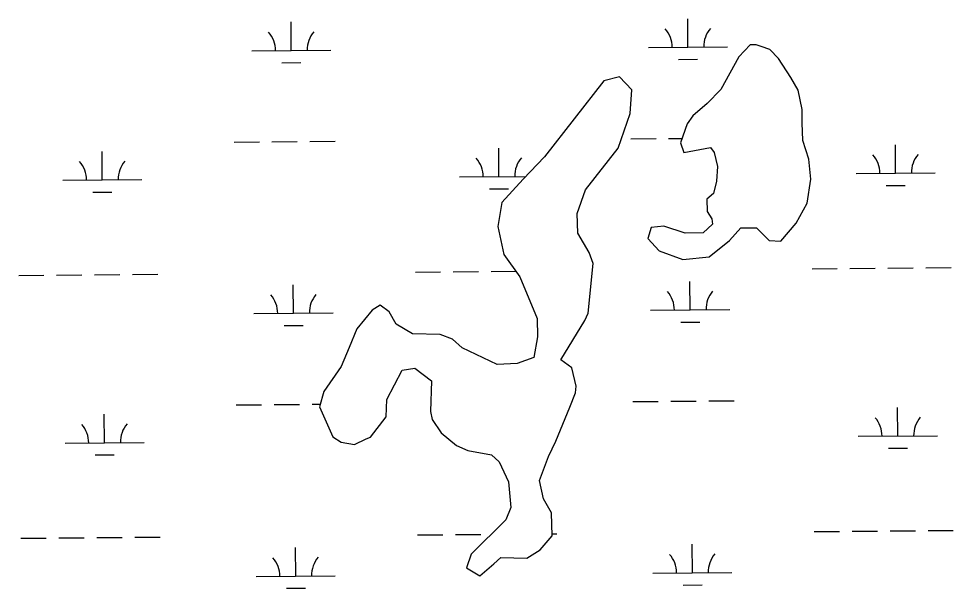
# Model space of a CAD drawing. Extents: x 3568792 to 3606828, y 529143 to 554785.
# Drawn here: x 3588164 to 3589347, y 548590 to 549311 of the extents above; entities that cross this region are included whole.
import ezdxf

# ---------------------------------------------------------------- set-up
doc = ezdxf.new("R2010")
doc.units = 0
doc.layers.add('V-TOPO-SHOR', color=7, linetype='Continuous')
doc.layers.add('V-WETL-SWMP', color=7, linetype='Continuous')

msp = doc.modelspace()

# ---------------------------------------------------------------- linework, layer by layer
at = {"layer": 'V-TOPO-SHOR'}
for p, q in [((3589089.9, 549277.6), (3589075.6, 549262.8)), ((3589097.2, 549277.6), (3589089.9, 549277.6)), ((3589103.7, 549275.6), (3589097.2, 549277.6)), ((3589114.8, 549272), (3589103.7, 549275.6)), ((3589075.6, 549262.8), (3589052.7, 549221.4)), ((3589125.6, 549260.5), (3589114.8, 549272)), ((3589141.2, 549236.4), (3589125.6, 549260.5)), ((3588904.6, 549232.3), (3588829.6, 549135.9)), ((3588924.3, 549237.3), (3588904.6, 549232.3)), ((3588940.1, 549220.8), (3588924.3, 549237.3)), ((3589150.5, 549220.5), (3589141.2, 549236.4)), ((3588938, 549190.9), (3588940.1, 549220.8)), ((3589052.7, 549221.4), (3589035.4, 549203.4)), ((3589155.5, 549196), (3589150.5, 549220.5)), ((3589035.4, 549203.4), (3589017.3, 549188.1)), ((3588922.6, 549147.1), (3588938, 549190.9)), ((3589155.6, 549179.2), (3589155.5, 549196)), ((3589017.3, 549188.1), (3589009.9, 549177.8)), ((3589156.5, 549156.9), (3589155.6, 549179.2)), ((3589009.9, 549177.8), (3589001.5, 549153.9)), ((3589164.1, 549133.2), (3589156.5, 549156.9)), ((3588881.4, 549094.2), (3588922.6, 549147.1)), ((3589001.5, 549153.9), (3589006, 549141.7)), ((3589006, 549141.7), (3589039.5, 549147.9)), ((3589039.5, 549147.9), (3589044.1, 549141.6)), ((3588829.6, 549135.9), (3588802.4, 549107.6)), ((3589044.1, 549141.6), (3589048.3, 549123.6)), ((3589166.3, 549107.6), (3589164.1, 549133.2)), ((3589048.3, 549123.6), (3589047, 549105.2)), ((3588802.4, 549107.6), (3588775.5, 549078.3)), ((3589162, 549077.5), (3589166.3, 549107.6)), ((3589047, 549105.2), (3589043.3, 549089.4)), ((3588870.8, 549064.1), (3588881.4, 549094.2)), ((3589043.3, 549089.4), (3589034.8, 549082.4)), ((3588775.5, 549078.3), (3588770.3, 549047.9)), ((3589034.8, 549082.4), (3589035.5, 549066.7)), ((3589147.9, 549052), (3589162, 549077.5)), ((3588871.6, 549039.3), (3588870.8, 549064.1)), ((3589035.5, 549066.7), (3589041.4, 549057.6)), ((3589042.2, 549050.6), (3589030.1, 549039.8)), ((3589041.4, 549057.6), (3589042.2, 549050.6)), ((3589128.4, 549029.1), (3589147.9, 549052)), ((3588770.3, 549047.9), (3588778.1, 549012.5)), ((3588886.1, 549014.7), (3588871.6, 549039.3)), ((3588964.4, 549046.6), (3588960.4, 549032.8)), ((3588980.7, 549048.1), (3588964.4, 549046.6)), ((3589007.5, 549039.5), (3588980.7, 549048.1)), ((3589030.1, 549039.8), (3589007.5, 549039.5)), ((3589063.4, 549030), (3589078, 549046.2)), ((3589078, 549046.2), (3589097.6, 549046.3)), ((3589097.6, 549046.3), (3589113.7, 549030.3)), ((3588960.4, 549032.8), (3588974.7, 549016.9)), ((3589038, 549009.6), (3589063.4, 549030)), ((3589113.7, 549030.3), (3589128.4, 549029.1)), ((3588891.1, 549000.8), (3588886.1, 549014.7)), ((3588974.7, 549016.9), (3589004.5, 549006.1)), ((3588778.1, 549012.5), (3588798.3, 548984)), ((3589004.5, 549006.1), (3589038, 549009.6)), ((3588884.6, 548938.1), (3588891.1, 549000.8)), ((3588798.3, 548984), (3588820.4, 548931.3)), ((3588621.5, 548948.1), (3588611.4, 548941.7)), ((3588632.9, 548939.6), (3588621.5, 548948.1)), ((3588611.4, 548941.7), (3588591.9, 548918.2)), ((3588641.7, 548924.3), (3588632.9, 548939.6)), ((3588820.4, 548931.3), (3588820.7, 548908)), ((3588880.7, 548928.9), (3588884.6, 548938.1)), ((3588662.5, 548912.1), (3588641.7, 548924.3)), ((3588850.3, 548878.9), (3588880.7, 548928.9)), ((3588591.9, 548918.2), (3588582.5, 548894.6)), ((3588697.3, 548911), (3588662.5, 548912.1)), ((3588713.3, 548905.4), (3588697.3, 548911)), ((3588820.7, 548908), (3588816.1, 548882.2)), ((3588725.2, 548894.2), (3588713.3, 548905.4)), ((3588582.5, 548894.6), (3588572.2, 548870.5)), ((3588769.5, 548873.1), (3588725.2, 548894.2)), ((3588794.8, 548874.5), (3588769.5, 548873.1)), ((3588816.1, 548882.2), (3588794.8, 548874.5)), ((3588864.1, 548868.7), (3588850.3, 548878.9)), ((3588572.2, 548870.5), (3588550.2, 548838.9)), ((3588630, 548828.7), (3588649.6, 548866)), ((3588649.6, 548866), (3588665.4, 548868.3)), ((3588665.4, 548868.3), (3588686.7, 548852.4)), ((3588869.6, 548845.6), (3588864.1, 548868.7)), ((3588686.7, 548852.4), (3588685.3, 548813.8)), ((3588550.2, 548838.9), (3588544.8, 548819.4)), ((3588861.7, 548819.3), (3588868.7, 548837.1)), ((3588868.7, 548837.1), (3588869.6, 548845.6)), ((3588629, 548807), (3588630, 548828.7)), ((3588544.8, 548819.4), (3588561.6, 548781.5)), ((3588685.3, 548813.8), (3588687.4, 548803.4)), ((3588844, 548776.2), (3588861.7, 548819.3)), ((3588609.4, 548781.1), (3588629, 548807)), ((3588687.4, 548803.4), (3588698.9, 548786.5)), ((3588561.6, 548781.5), (3588572.1, 548774.9)), ((3588589, 548771.7), (3588603.7, 548778.9)), ((3588603.7, 548778.9), (3588609.4, 548781.1)), ((3588698.9, 548786.5), (3588718.3, 548770.8)), ((3588572.1, 548774.9), (3588589, 548771.7)), ((3588718.3, 548770.8), (3588732.4, 548764.2)), ((3588834.5, 548756.7), (3588844, 548776.2)), ((3588732.4, 548764.2), (3588762.3, 548758.7)), ((3588762.3, 548758.7), (3588772.2, 548749.9)), ((3588823.1, 548726.1), (3588834.5, 548756.7)), ((3588772.2, 548749.9), (3588784, 548724.6)), ((3588784, 548724.6), (3588786.7, 548691.9)), ((3588828.1, 548703), (3588823.1, 548726.1)), ((3588838.2, 548685.2), (3588828.1, 548703)), ((3588786.7, 548691.9), (3588780.5, 548676.5)), ((3588839.1, 548656.1), (3588838.2, 548685.2)), ((3588780.5, 548676.5), (3588736.9, 548633.1)), ((3588824.2, 548638.6), (3588839.1, 548656.1)), ((3588807, 548627.9), (3588824.2, 548638.6)), ((3588736.9, 548633.1), (3588730.8, 548615.8)), ((3588765.3, 548620.9), (3588774.1, 548629)), ((3588774.1, 548629), (3588807, 548627.9)), ((3588730.8, 548615.8), (3588747.8, 548605.8)), ((3588747.8, 548605.8), (3588765.3, 548620.9))]:
    msp.add_line(p, q, dxfattribs=at)
at = {"layer": 'V-WETL-SWMP'}
for p, q in [((3589011, 549274.9), (3589010.7, 549310.9)), ((3588509.1, 549270.7), (3588508.8, 549306.7)), ((3588961, 549274.5), (3589061, 549275.3)), ((3589089.9, 549277.6), (3589075.6, 549262.8)), ((3589097.2, 549277.6), (3589089.9, 549277.6)), ((3589103.7, 549275.6), (3589097.2, 549277.6)), ((3589114.8, 549272), (3589103.7, 549275.6)), ((3588459.1, 549270.2), (3588559.1, 549271.1)), ((3589075.6, 549262.8), (3589052.7, 549221.4)), ((3589125.6, 549260.5), (3589114.8, 549272)), ((3588497.2, 549255.1), (3588521.2, 549255.3)), ((3588999.1, 549259.4), (3589023.1, 549259.6)), ((3589141.2, 549236.4), (3589125.6, 549260.5)), ((3588904.6, 549232.3), (3588829.6, 549135.9)), ((3588924.3, 549237.3), (3588904.6, 549232.3)), ((3588940.1, 549220.8), (3588924.3, 549237.3)), ((3589150.5, 549220.5), (3589141.2, 549236.4)), ((3588938, 549190.9), (3588940.1, 549220.8)), ((3589052.7, 549221.4), (3589035.4, 549203.4)), ((3589155.5, 549196), (3589150.5, 549220.5)), ((3589035.4, 549203.4), (3589017.3, 549188.1)), ((3588922.6, 549147.1), (3588938, 549190.9)), ((3589155.6, 549179.2), (3589155.5, 549196)), ((3589017.3, 549188.1), (3589009.9, 549177.8)), ((3589156.5, 549156.9), (3589155.6, 549179.2)), ((3589009.9, 549177.8), (3589001.5, 549153.9)), ((3588436.7, 549154.6), (3588468.7, 549154.9)), ((3588484.7, 549155), (3588516.7, 549155.3)), ((3588532.7, 549155.4), (3588564.7, 549155.7)), ((3588938.6, 549158.8), (3588970.6, 549159.1)), ((3588986.6, 549159.3), (3589003.4, 549159.4)), ((3589164.1, 549133.2), (3589156.5, 549156.9)), ((3588771.9, 549111), (3588771.6, 549147)), ((3588881.4, 549094.2), (3588922.6, 549147.1)), ((3589001.5, 549153.9), (3589006, 549141.7)), ((3589006, 549141.7), (3589039.5, 549147.9)), ((3589039.5, 549147.9), (3589044.1, 549141.6)), ((3589273.8, 549115.2), (3589273.5, 549151.2)), ((3588270, 549106.8), (3588269.7, 549142.8)), ((3588829.6, 549135.9), (3588802.4, 549107.6)), ((3589044.1, 549141.6), (3589048.3, 549123.6)), ((3589166.3, 549107.6), (3589164.1, 549133.2)), ((3589048.3, 549123.6), (3589047, 549105.2)), ((3588721.9, 549110.6), (3588805.9, 549111.3)), ((3588802.4, 549107.6), (3588775.5, 549078.3)), ((3589162, 549077.5), (3589166.3, 549107.6)), ((3589223.8, 549114.8), (3589323.8, 549115.7)), ((3588220, 549106.4), (3588320, 549107.2)), ((3589047, 549105.2), (3589043.3, 549089.4)), ((3589261.9, 549099.7), (3589285.9, 549099.9)), ((3588258.2, 549091.2), (3588282.2, 549091.4)), ((3588760, 549095.5), (3588784, 549095.7)), ((3588870.8, 549064.1), (3588881.4, 549094.2)), ((3589043.3, 549089.4), (3589034.8, 549082.4)), ((3588775.5, 549078.3), (3588770.3, 549047.9)), ((3589034.8, 549082.4), (3589035.5, 549066.7)), ((3589147.9, 549052), (3589162, 549077.5)), ((3588871.6, 549039.3), (3588870.8, 549064.1)), ((3589035.5, 549066.7), (3589041.4, 549057.6)), ((3589042.2, 549050.6), (3589030.1, 549039.8)), ((3589041.4, 549057.6), (3589042.2, 549050.6)), ((3589128.4, 549029.1), (3589147.9, 549052)), ((3588770.3, 549047.9), (3588778.1, 549012.5)), ((3588886.1, 549014.7), (3588871.6, 549039.3)), ((3588964.4, 549046.6), (3588960.4, 549032.8)), ((3588980.7, 549048.1), (3588964.4, 549046.6)), ((3589007.5, 549039.5), (3588980.7, 549048.1)), ((3589030.1, 549039.8), (3589007.5, 549039.5)), ((3589063.4, 549030), (3589078, 549046.2)), ((3589078, 549046.2), (3589097.6, 549046.3)), ((3589097.6, 549046.3), (3589113.7, 549030.3)), ((3588960.4, 549032.8), (3588974.7, 549016.9)), ((3589038, 549009.6), (3589063.4, 549030)), ((3589113.7, 549030.3), (3589128.4, 549029.1)), ((3588891.1, 549000.8), (3588886.1, 549014.7)), ((3588974.7, 549016.9), (3589004.5, 549006.1)), ((3588778.1, 549012.5), (3588798.3, 548984)), ((3589004.5, 549006.1), (3589038, 549009.6)), ((3588666.1, 548990), (3588698.1, 548990.3)), ((3588714.1, 548990.4), (3588746.1, 548990.7)), ((3588762.1, 548990.9), (3588793.2, 548991.1)), ((3588884.6, 548938.1), (3588891.1, 549000.8)), ((3589168, 548994.3), (3589200, 548994.5)), ((3589216, 548994.7), (3589248, 548995)), ((3589264, 548995.1), (3589296, 548995.4)), ((3589312, 548995.5), (3589344, 548995.8)), ((3588164.2, 548985.8), (3588196.2, 548986.1)), ((3588212.2, 548986.2), (3588244.2, 548986.5)), ((3588260.2, 548986.6), (3588292.2, 548986.9)), ((3588308.2, 548987), (3588340.2, 548987.3)), ((3588798.3, 548984), (3588820.4, 548931.3)), ((3589013.8, 548942.2), (3589013.5, 548978.2)), ((3588511.9, 548938), (3588511.6, 548974)), ((3588621.5, 548948.1), (3588611.4, 548941.7)), ((3588632.9, 548939.6), (3588621.5, 548948.1)), ((3588963.8, 548941.8), (3589063.8, 548942.7)), ((3588461.9, 548937.6), (3588561.9, 548938.4)), ((3588611.4, 548941.7), (3588591.9, 548918.2)), ((3588641.7, 548924.3), (3588632.9, 548939.6)), ((3588820.4, 548931.3), (3588820.7, 548908)), ((3588880.7, 548928.9), (3588884.6, 548938.1)), ((3588500.1, 548922.5), (3588524.1, 548922.7)), ((3588662.5, 548912.1), (3588641.7, 548924.3)), ((3588850.3, 548878.9), (3588880.7, 548928.9)), ((3589001.9, 548926.7), (3589025.9, 548926.9)), ((3588591.9, 548918.2), (3588582.5, 548894.6)), ((3588697.3, 548911), (3588662.5, 548912.1)), ((3588713.3, 548905.4), (3588697.3, 548911)), ((3588820.7, 548908), (3588816.1, 548882.2)), ((3588725.2, 548894.2), (3588713.3, 548905.4)), ((3588582.5, 548894.6), (3588572.2, 548870.5)), ((3588769.5, 548873.1), (3588725.2, 548894.2)), ((3588794.8, 548874.5), (3588769.5, 548873.1)), ((3588816.1, 548882.2), (3588794.8, 548874.5)), ((3588864.1, 548868.7), (3588850.3, 548878.9)), ((3588572.2, 548870.5), (3588550.2, 548838.9)), ((3588630, 548828.7), (3588649.6, 548866)), ((3588649.6, 548866), (3588665.4, 548868.3)), ((3588665.4, 548868.3), (3588686.7, 548852.4)), ((3588869.6, 548845.6), (3588864.1, 548868.7)), ((3588686.7, 548852.4), (3588685.3, 548813.8)), ((3588550.2, 548838.9), (3588544.8, 548819.4)), ((3588861.7, 548819.3), (3588868.7, 548837.1)), ((3588868.7, 548837.1), (3588869.6, 548845.6)), ((3588629, 548807), (3588630, 548828.7)), ((3588941.4, 548826.2), (3588973.4, 548826.5)), ((3588989.4, 548826.6), (3589021.4, 548826.9)), ((3589037.4, 548827), (3589069.4, 548827.3)), ((3588439.5, 548822), (3588471.5, 548822.2)), ((3588487.5, 548822.4), (3588519.5, 548822.6)), ((3588535.5, 548822.8), (3588545.7, 548822.8)), ((3588544.8, 548819.4), (3588561.6, 548781.5)), ((3588685.3, 548813.8), (3588687.4, 548803.4)), ((3588844, 548776.2), (3588861.7, 548819.3)), ((3589276.6, 548782.6), (3589276.3, 548818.6)), ((3588272.8, 548774.1), (3588272.5, 548810.1)), ((3588609.4, 548781.1), (3588629, 548807)), ((3588687.4, 548803.4), (3588698.9, 548786.5)), ((3588561.6, 548781.5), (3588572.1, 548774.9)), ((3588589, 548771.7), (3588603.7, 548778.9)), ((3588603.7, 548778.9), (3588609.4, 548781.1)), ((3588698.9, 548786.5), (3588718.3, 548770.8)), ((3589226.6, 548782.2), (3589326.6, 548783)), ((3588222.8, 548773.7), (3588322.8, 548774.5)), ((3588572.1, 548774.9), (3588589, 548771.7)), ((3588718.3, 548770.8), (3588732.4, 548764.2)), ((3588834.5, 548756.7), (3588844, 548776.2)), ((3589264.7, 548767.1), (3589288.7, 548767.3)), ((3588261, 548758.6), (3588285, 548758.8)), ((3588732.4, 548764.2), (3588762.3, 548758.7)), ((3588762.3, 548758.7), (3588772.2, 548749.9)), ((3588823.1, 548726.1), (3588834.5, 548756.7)), ((3588772.2, 548749.9), (3588784, 548724.6)), ((3588784, 548724.6), (3588786.7, 548691.9)), ((3588828.1, 548703), (3588823.1, 548726.1)), ((3588838.2, 548685.2), (3588828.1, 548703)), ((3588786.7, 548691.9), (3588780.5, 548676.5)), ((3588839.1, 548656.1), (3588838.2, 548685.2)), ((3588780.5, 548676.5), (3588736.9, 548633.1)), ((3588839, 548658.8), (3588844.9, 548658.9)), ((3589170.8, 548661.6), (3589202.8, 548661.9)), ((3589218.8, 548662), (3589250.8, 548662.3)), ((3589266.8, 548662.4), (3589298.8, 548662.7)), ((3589314.8, 548662.8), (3589346.8, 548663.1)), ((3588167, 548653.1), (3588199, 548653.4)), ((3588215, 548653.6), (3588247, 548653.8)), ((3588263, 548654), (3588295, 548654.2)), ((3588311, 548654.4), (3588343, 548654.6)), ((3588668.9, 548657.4), (3588700.9, 548657.7)), ((3588716.9, 548657.8), (3588748.9, 548658.1)), ((3588824.2, 548638.6), (3588839.1, 548656.1)), ((3588514.7, 548605.3), (3588514.4, 548641.3)), ((3588807, 548627.9), (3588824.2, 548638.6)), ((3589016.6, 548609.6), (3589016.3, 548645.6)), ((3588736.9, 548633.1), (3588730.8, 548615.8)), ((3588765.3, 548620.9), (3588774.1, 548629)), ((3588774.1, 548629), (3588807, 548627.9)), ((3588730.8, 548615.8), (3588747.8, 548605.8)), ((3588747.8, 548605.8), (3588765.3, 548620.9)), ((3588464.7, 548604.9), (3588564.7, 548605.8)), ((3588966.6, 548609.1), (3589066.6, 548610)), ((3588502.9, 548589.8), (3588526.9, 548590)), ((3589004.8, 548594), (3589028.8, 548594.2))]:
    msp.add_line(p, q, dxfattribs=at)
for centre, start, end in [((3588955.8, 549274.9), 359.7115, 41.2552), ((3589066.2, 549275.8), 139.7115, 181.2552), ((3588453.9, 549270.7), 359.7115, 41.2552), ((3588564.4, 549271.6), 139.7115, 181.2552), ((3588716.7, 549111), 359.7115, 41.2552), ((3588827.1, 549112), 139.7115, 181.2552), ((3589218.6, 549115.3), 359.7115, 41.2552), ((3589329, 549116.2), 139.7115, 181.2552), ((3588214.8, 549106.8), 359.7115, 41.2552), ((3588325.3, 549107.7), 139.7115, 181.2552), ((3589069.1, 548943.2), 139.7115, 181.2552), ((3588456.7, 548938), 359.7115, 41.2552), ((3588567.2, 548938.9), 139.7115, 181.2552), ((3588958.6, 548942.2), 359.7115, 41.2552), ((3589221.4, 548782.6), 359.7115, 41.2552), ((3589331.8, 548783.5), 139.7115, 181.2552), ((3588217.6, 548774.1), 359.7115, 41.2552), ((3588328.1, 548775.1), 139.7115, 181.2552), ((3588459.5, 548605.3), 359.7115, 41.2552), ((3588570, 548606.3), 139.7115, 181.2552), ((3588961.4, 548609.6), 359.7115, 41.2552), ((3589071.9, 548610.5), 139.7115, 181.2552)]:
    msp.add_arc(centre, 35.2, start, end, dxfattribs=at)

doc.saveas('drawing.dxf')
